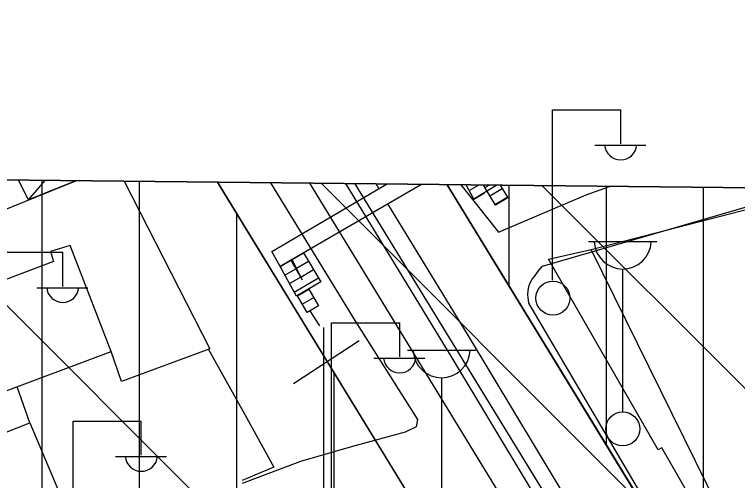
# Model space of a CAD drawing. Extents: x 417995 to 421451, y 4454518 to 4458015.
# Drawn here: x 420777.8 to 420852.1, y 4457750.1 to 4457798 of the extents above; entities that cross this region are included whole.
import ezdxf

# ---------------------------------------------------------------- set-up
doc = ezdxf.new("R2010")
doc.units = 0
for name, color, linetype in [('ADAKENARI', 7, 'Continuous'), ('B_Kapi', 7, 'Continuous'), ('B_Merdiven', 7, 'Continuous'), ('B_Mesken', 7, 'Continuous'), ('B_Sundurma', 7, 'Continuous'), ('B_Teras', 7, 'Continuous'), ('KALDIRIM', 7, 'Continuous'), ('PAFTALAMA', 7, 'Continuous'), ('PL_KON_MEV_250', 7, 'Continuous'), ('S_Cad_Sok_Lambasi', 7, 'Continuous'), ('S_Elektrik_Diregi', 7, 'Continuous'), ('S_Telefon_Diregi', 7, 'Continuous'), ('Sinir_Duvar_tek_tarafa_ait', 7, 'Continuous'), ('SN_TR_SIVILASMA', 7, 'Continuous'), ('TR_ORTAYOGUNKONUT', 7, 'Continuous'), ('Y_Lejant', 7, 'Continuous'), ('Yol_Kaldirim_kenari_bordurtasi', 7, 'Continuous'), ('Yol_Sose', 7, 'Continuous'), ('Yol_Ust_Gecit_Acik', 7, 'Continuous')]:
    doc.layers.add(name, color=color, linetype=linetype)

msp = doc.modelspace()

# ---------------------------------------------------------------- linework, layer by layer
at = {"layer": 'ADAKENARI'}
for p, q in [((420798.625, 4457780.776), (420925.782, 4457573.076)), ((420911.206, 4457635.189), (420822.228, 4457780.526))]:
    msp.add_line(p, q, dxfattribs=at)
at = {"layer": 'B_Kapi'}
msp.add_lwpolyline([(420779.333, 4457756.071), (420778.026, 4457759.766)], dxfattribs=at)
at = {"layer": 'B_Merdiven'}
for p, q in [((420824.491, 4457779.934), (420825.448, 4457780.49)), ((420826.115, 4457780.228), (420826.538, 4457780.479)), ((420826.625, 4457779.368), (420827.889, 4457780.118)), ((420824.965, 4457779.053), (420826.076, 4457779.699)), ((420827.136, 4457778.508), (420828.399, 4457779.258)), ((420806.306, 4457772.84), (420807.472, 4457773.517)), ((420805.056, 4457772.113), (420806.17, 4457772.76)), ((420806.749, 4457771.94), (420807.986, 4457772.659)), ((420805.543, 4457771.24), (420806.672, 4457771.895)), ((420807.192, 4457771.041), (420808.501, 4457771.802)), ((420806.031, 4457770.367), (420807.173, 4457771.03)), ((420806.519, 4457769.493), (420809.016, 4457770.944)), ((420806.835, 4457769.113), (420808.016, 4457769.804)), ((420807.34, 4457768.25), (420808.521, 4457768.94))]:
    msp.add_line(p, q, dxfattribs=at)
for points in [[(420827.338, 4457780.47), (420824.979, 4457779.028), (420824.184, 4457780.504)], [(420827.682, 4457780.467), (420828.453, 4457779.166), (420827.19, 4457778.417), (420825.962, 4457780.485)]]:
    msp.add_lwpolyline(points, dxfattribs=at)
for points in [[(420805.056, 4457772.113), (420806.17, 4457772.76), (420807.328, 4457770.765), (420806.306, 4457772.84), (420807.472, 4457773.517), (420809.263, 4457770.533), (420806.757, 4457769.067)], [(420806.835, 4457769.113), (420808.016, 4457769.804), (420809.022, 4457768.083), (420807.841, 4457767.393)]]:
    msp.add_lwpolyline(points, close=True, dxfattribs=at)
at = {"layer": 'B_Mesken'}
for points in [[(420789.046, 4457780.875), (420797.853, 4457763.671), (420788.773, 4457760.302), (420787.711, 4457763.382), (420783.473, 4457774.273), (420781.477, 4457773.654), (420781.787, 4457772.635), (420772.085, 4457768.978), (420769.755, 4457775.12), (420784.061, 4457780.928)], [(420870.87, 4457780.01), (420882.636, 4457752.112), (420880.259, 4457751.203), (420880.328, 4457751.061), (420871.133, 4457748.261), (420865.232, 4457760.332), (420865.226, 4457760.338), (420857.357, 4457757.996), (420863.425, 4457745.905), (420852.504, 4457742.473), (420852.564, 4457742.32), (420850.999, 4457741.804), (420844.3, 4457753.487), (420843.926, 4457753.302), (420832.66, 4457772.871), (420837.035, 4457773.878), (420861.234, 4457780.112)], [(420870.87, 4457780.01), (420882.636, 4457752.112), (420880.259, 4457751.203), (420880.328, 4457751.061), (420871.134, 4457748.261), (420865.232, 4457760.332), (420865.226, 4457760.337), (420857.357, 4457757.996), (420863.425, 4457745.905), (420852.504, 4457742.473), (420852.564, 4457742.32), (420850.999, 4457741.804), (420844.3, 4457753.487), (420843.926, 4457753.302), (420832.66, 4457772.871), (420837.035, 4457773.878), (420861.234, 4457780.112)]]:
    msp.add_lwpolyline(points, dxfattribs=at)
for points in [[(420772.085, 4457768.978), (420775.783, 4457758.929), (420787.711, 4457763.382), (420783.473, 4457774.273), (420781.477, 4457773.654), (420781.787, 4457772.635)], [(420753.545, 4457745.879), (420779.333, 4457756.071), (420784.327, 4457744.224), (420758.524, 4457734.018), (420758.174, 4457734.863)]]:
    msp.add_lwpolyline(points, close=True, dxfattribs=at)
at = {"layer": 'B_Sundurma'}
msp.add_line((420779.203, 4457778.956), (420780.907, 4457780.961), dxfattribs=at)
msp.add_lwpolyline([(420784.061, 4457780.928), (420779.203, 4457778.956), (420778.18, 4457780.99)], dxfattribs=at)
at = {"layer": 'B_Teras'}
msp.add_lwpolyline([(420866.228, 4457780.059), (420880.328, 4457751.061), (420871.133, 4457748.261), (420865.232, 4457760.332), (420857.357, 4457757.996), (420863.425, 4457745.905), (420852.504, 4457742.473), (420837.035, 4457773.878), (420861.234, 4457780.112)], dxfattribs=at)
at = {"layer": 'KALDIRIM'}
for p, q in [((420808.066, 4457780.676), (420928.297, 4457584.289)), ((420903.631, 4457632.24), (420812.787, 4457780.626))]:
    msp.add_line(p, q, dxfattribs=at)
at = {"layer": 'PAFTALAMA'}
msp.add_line((421295.361, 4457775.524), (419168.177, 4457798.015), dxfattribs=at)
at = {"layer": 'PL_KON_MEV_250'}
for p, q in [((420798.625, 4457780.776), (420692.292, 4457781.9)), ((420940.525, 4457779.276), (420822.228, 4457780.526))]:
    msp.add_line(p, q, dxfattribs=at)
for points in [[(420777.385, 4457488.045), (420795.756, 4457494.083), (420799.64, 4457495.419), (420803.486, 4457496.861), (420807.291, 4457498.407), (420811.052, 4457500.057), (420814.767, 4457501.809), (420818.432, 4457503.663), (420822.045, 4457505.616), (420825.603, 4457507.667), (420924.095, 4457566.256), (420925.782, 4457573.076), (420798.625, 4457780.776)], [(420822.228, 4457780.526), (420911.206, 4457635.189), (420913.817, 4457635.925), (420913.817, 4457667.572)]]:
    msp.add_lwpolyline(points, dxfattribs=at)
at = {"layer": 'S_Cad_Sok_Lambasi'}
for p, q in [((420836.775, 4457774.686), (420843.775, 4457774.686)), ((420840.275, 4457757.186), (420840.275, 4457771.861)), ((420818.168, 4457763.518), (420825.168, 4457763.518)), ((420821.668, 4457746.018), (420821.668, 4457760.693))]:
    msp.add_line(p, q, dxfattribs=at)
msp.add_circle((420840.275, 4457755.436), 1.75, dxfattribs=at)
for centre in [(420840.275, 4457774.79), (420821.668, 4457763.622)]:
    msp.add_arc(centre, 2.929, 183.298, 356.90719, dxfattribs=at)
at = {"layer": 'S_Elektrik_Diregi'}
for p, q in [((420833.065, 4457770.716), (420833.065, 4457788.216)), ((420833.065, 4457788.216), (420840.065, 4457788.216)), ((420840.065, 4457784.716), (420840.065, 4457788.216)), ((420837.405, 4457784.576), (420842.655, 4457784.576)), ((420775.721, 4457773.578), (420782.721, 4457773.578)), ((420782.721, 4457770.078), (420782.721, 4457773.578)), ((420780.061, 4457769.938), (420785.311, 4457769.938)), ((420810.355, 4457748.84), (420810.355, 4457766.34)), ((420810.355, 4457766.34), (420817.355, 4457766.34)), ((420817.355, 4457762.84), (420817.355, 4457766.34)), ((420814.695, 4457762.7), (420819.945, 4457762.7)), ((420783.791, 4457738.724), (420783.791, 4457756.224)), ((420783.791, 4457756.224), (420790.791, 4457756.224)), ((420790.791, 4457752.724), (420790.791, 4457756.224)), ((420788.131, 4457752.584), (420793.381, 4457752.584))]:
    msp.add_line(p, q, dxfattribs=at)
msp.add_circle((420833.101, 4457768.88), 1.75, dxfattribs=at)
for centre in [(420840.066, 4457784.729), (420782.722, 4457770.091), (420817.356, 4457762.853), (420790.791, 4457752.737)]:
    msp.add_arc(centre, 1.658, 184.83843, 355.14641, dxfattribs=at)
at = {"layer": 'S_Telefon_Diregi'}
for p, q in [((420809.558, 4457748.363), (420809.558, 4457765.863)), ((420806.443, 4457760.088), (420813.198, 4457764.533))]:
    msp.add_line(p, q, dxfattribs=at)
at = {"layer": 'Sinir_Duvar_tek_tarafa_ait'}
for points in [[(420797.685, 4457763.609), (420801.249, 4457757.212)], [(420801.252, 4457757.207), (420804.43, 4457751.504), (420801.178, 4457750.132)]]:
    msp.add_lwpolyline(points, dxfattribs=at)
at = {"layer": 'SN_TR_SIVILASMA'}
for p, q in [((421289.934, 4457255.133), (420763.924, 4457781.143)), ((421290.397, 4457299.571), (420809.305, 4457780.663)), ((421290.629, 4457321.79), (420831.996, 4457780.423))]:
    msp.add_line(p, q, dxfattribs=at)
at = {"layer": 'TR_ORTAYOGUNKONUT'}
for p, q in [((420780.61, 4457657.094), (420780.61, 4457780.967)), ((420790.61, 4457652.219), (420790.61, 4457780.861)), ((420828.591, 4457770.134), (420828.591, 4457780.459)), ((420838.591, 4457753.8), (420838.591, 4457780.353)), ((420848.591, 4457737.466), (420848.591, 4457780.248)), ((420800.61, 4457495.783), (420800.61, 4457777.533)), ((420810.61, 4457499.863), (420810.61, 4457761.199))]:
    msp.add_line(p, q, dxfattribs=at)
msp.add_lwpolyline([(420822.228, 4457780.526), (420911.206, 4457635.189), (420913.817, 4457635.925), (420913.817, 4457667.572)], dxfattribs=at)
at = {"layer": 'Y_Lejant'}
msp.add_lwpolyline([(419168.178, 4457798.013), (421295.363, 4457775.522), (421266.409, 4454999.402), (419138.442, 4455021.89)], close=True, dxfattribs=at)
at = {"layer": 'Yol_Kaldirim_kenari_bordurtasi'}
msp.add_lwpolyline([(420809.147, 4457766.012), (420808.153, 4457767.575)], dxfattribs=at)
at = {"layer": 'Yol_Sose'}
for points in [[(420804.085, 4457780.716), (420812.727, 4457766.58), (420819.184, 4457756.401), (420819.032, 4457755.651), (420817.921, 4457755.101), (420812.51, 4457753.631), (420807.143, 4457752.085), (420801.175, 4457749.83)], [(420811.794, 4457780.635), (420822.708, 4457762.747), (420846.355, 4457723.408), (420870.628, 4457684.778), (420872.752, 4457681.56), (420872.968, 4457681.416), (420873.06, 4457681.401), (420873.302, 4457681.381), (420873.539, 4457681.377), (420873.798, 4457681.389), (420874.179, 4457681.467), (420874.533, 4457681.663), (420874.708, 4457682.084), (420874.652, 4457682.536), (420848.237, 4457725.433), (420824.427, 4457764.987), (420816.149, 4457778.558)], [(420815.22, 4457780.133), (420814.938, 4457780.602)], [(420823.648, 4457780.51), (420827.514, 4457775.654), (420836.523, 4457779.473), (420838.932, 4457780.348)], [(420880.457, 4457759.715), (420890.224, 4457738.15), (420890.225, 4457738.016), (420890.184, 4457737.639), (420889.949, 4457737.309), (420875.072, 4457730.541), (420858.96, 4457724.955), (420858.529, 4457725.033), (420858.146, 4457725.149), (420855.925, 4457726.653), (420855.567, 4457727.039), (420844.293, 4457745.143), (420830.63, 4457768.337), (420830.591, 4457768.671), (420830.534, 4457769.203), (420830.552, 4457769.661), (420830.614, 4457770.038), (420830.725, 4457770.378), (420830.981, 4457770.821), (420831.195, 4457771.102), (420831.6, 4457771.643), (420832.044, 4457772.163), (420859.461, 4457780.131)]]:
    msp.add_lwpolyline(points, dxfattribs=at)
at = {"layer": 'Yol_Ust_Gecit_Acik'}
msp.add_lwpolyline([(420819.583, 4457780.552), (420805.056, 4457772.113), (420804.195, 4457773.663), (420816, 4457780.59)], dxfattribs=at)

doc.saveas('drawing.dxf')
